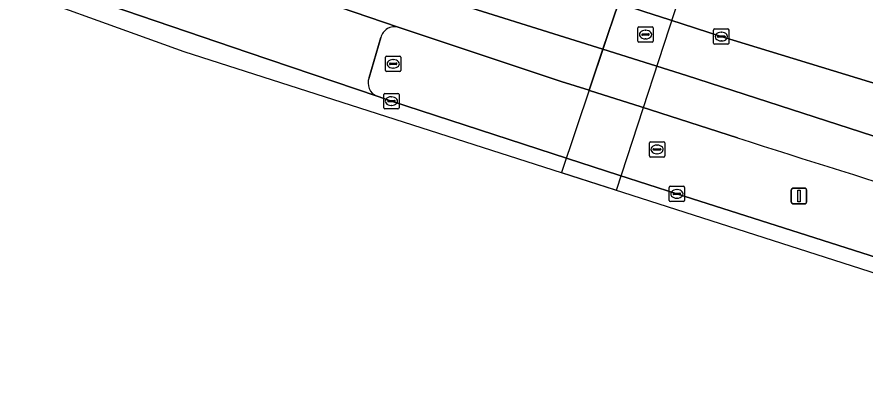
# Model space of a CAD drawing. Extents: x 160349 to 161355, y 381727 to 382854.
# Drawn here: x 160835.5 to 160890.7, y 381799.3 to 381823 of the extents above; entities that cross this region are included whole.
import ezdxf

# ---------------------------------------------------------------- set-up
doc = ezdxf.new("R2010")
doc.units = 0
for name, color, linetype in [('IMGEO_Berm_groen', 7, 'Continuous'), ('IMGEO_Fietspad_gesloten', 7, 'Continuous'), ('IMGEO_Kolk', 7, 'Continuous'), ('IMGEO_Lichtmast', 7, 'Continuous'), ('IMGEO_Rijbaan_lokaal_open', 7, 'Continuous'), ('IMGEO_Rijbaan_regionaal_gesloten', 7, 'Continuous'), ('IMGEO_Rioolput', 7, 'Continuous'), ('IMGEO_Tunneldeel', 7, 'Continuous')]:
    doc.layers.add(name, color=color, linetype=linetype)

msp = doc.modelspace()

# ---------------------------------------------------------------- linework, layer by layer
at = {"layer": 'IMGEO_Berm_groen'}
for points in [[(160874.61, 381823.892), (160876.277, 381823.35), (160877.954, 381822.806), (160879.633, 381822.264), (160881.312, 381821.723), (160911.049, 381812.628), (160911.199, 381812.582), (160912.006, 381812.335), (160916.52, 381810.954), (160917.099, 381813.02), (160912.664, 381814.345), (160912.778, 381814.826), (160913.119, 381814.723), (160915.846, 381820.469), (160917.908, 381825.573), (160919.024, 381830.373), (160921.221, 381836.997), (160921.385, 381838.108), (160921.14, 381838.181), (160921.275, 381838.582), (160921.347, 381838.81), (160920.416, 381839.11), (160919.146, 381839.478)], [(160882.359, 381815.135), (160876.097, 381817.14), (160872.741, 381818.214), (160872.706, 381818.225), (160870.879, 381818.81), (160860.286, 381822.338)], [(160859.146, 381821.662), (160858.379, 381819.052)], [(160858.899, 381817.836), (160859.834, 381817.52), (160871.295, 381813.795), (160874.644, 381812.707), (160878.421, 381811.48), (160886.388, 381808.942), (160896.106, 381805.852), (160905.633, 381802.923), (160907.798, 381802.262), (160908.624, 381802.01), (160913.589, 381800.492), (160914.56, 381803.958), (160914.885, 381805.118), (160912.495, 381805.827), (160910.107, 381806.539), (160909.698, 381806.662), (160909.288, 381806.785)]]:
    msp.add_lwpolyline(points, dxfattribs=at)
for centre, radius, start, end in [((160860.044, 381821.447), 0.924, 74.8224, 166.512), ((160859.26, 381818.71), 0.945, 158.7756, 247.5306), ((161342.028, 383249.984), 1506.681, 252.236579, 253.308745)]:
    msp.add_arc(centre, radius, start, end, dxfattribs=at)
at = {"layer": 'IMGEO_Fietspad_gesloten'}
msp.add_lwpolyline([(160874.482, 381811.726), (160878.971, 381825.517), (160875.539, 381826.657), (160870.907, 381812.872)], close=True, dxfattribs=at)
at = {"layer": 'IMGEO_Kolk'}
for p, q in [((160880.811, 381821.297), (160880.811, 381822.149)), ((160880.886, 381822.223), (160881.738, 381822.223)), ((160881.07, 381821.717), (160881.07, 381821.729)), ((160881.508, 381821.68), (160881.11, 381821.68)), ((160881.113, 381821.766), (160881.511, 381821.766)), ((160881.299, 381822.003), (160881.324, 381822.003)), ((160881.554, 381821.729), (160881.554, 381821.717)), ((160881.812, 381822.149), (160881.812, 381821.297)), ((160881.738, 381821.223), (160880.886, 381821.223)), ((160881.322, 381821.443), (160881.297, 381821.443)), ((160859.333, 381817.095), (160859.333, 381817.947)), ((160859.408, 381818.021), (160860.26, 381818.021)), ((160860.334, 381817.947), (160860.334, 381817.095)), ((160859.592, 381817.515), (160859.592, 381817.527)), ((160860.03, 381817.478), (160859.632, 381817.478)), ((160859.635, 381817.564), (160860.033, 381817.564)), ((160859.821, 381817.801), (160859.846, 381817.801)), ((160860.076, 381817.527), (160860.076, 381817.515)), ((160860.26, 381817.021), (160859.408, 381817.021)), ((160859.844, 381817.241), (160859.819, 381817.241)), ((160877.921, 381811.056), (160877.921, 381811.908)), ((160877.996, 381811.982), (160878.848, 381811.982)), ((160878.409, 381811.762), (160878.434, 381811.762)), ((160878.922, 381811.908), (160878.922, 381811.056)), ((160878.18, 381811.476), (160878.18, 381811.488)), ((160878.618, 381811.439), (160878.22, 381811.439)), ((160878.223, 381811.525), (160878.621, 381811.525)), ((160878.432, 381811.202), (160878.407, 381811.202)), ((160878.664, 381811.488), (160878.664, 381811.476)), ((160878.848, 381810.982), (160877.996, 381810.982))]:
    msp.add_line(p, q, dxfattribs=at)
for points in [[(160880.811, 381821.297), (160880.811, 381822.149)], [(160880.886, 381822.223), (160881.738, 381822.223)], [(160881.812, 381822.149), (160881.812, 381821.297)], [(160881.738, 381821.223), (160880.886, 381821.223)], [(160859.333, 381817.095), (160859.333, 381817.947)], [(160859.408, 381818.021), (160860.26, 381818.021)], [(160860.334, 381817.947), (160860.334, 381817.095)], [(160860.26, 381817.021), (160859.408, 381817.021)], [(160877.921, 381811.056), (160877.921, 381811.908)], [(160877.996, 381811.982), (160878.848, 381811.982)], [(160878.922, 381811.908), (160878.922, 381811.056)], [(160878.848, 381810.982), (160877.996, 381810.982)]]:
    msp.add_lwpolyline(points, dxfattribs=at)
for centre, radius, start, end in [((160880.888, 381822.147), 0.0765, 91.552, 178.448), ((160880.888, 381822.147), 0.0765, 91.552, 178.448), ((160881.11, 381821.726), 0.0403, 85.8775, 175.7526), ((160881.107, 381821.716), 0.0366, 178.938, 274.7102), ((160881.511, 381821.723), 0.043, 264.8664, 352.4533), ((160881.515, 381821.728), 0.0386, 1.7309, 96.639), ((160881.736, 381822.147), 0.0765, 1.552, 88.448), ((160881.736, 381822.147), 0.0765, 1.552, 88.448), ((160880.888, 381821.299), 0.0765, 181.552, 268.448), ((160880.888, 381821.299), 0.0765, 181.552, 268.448), ((160881.736, 381821.299), 0.0765, 271.552, 358.448), ((160881.736, 381821.299), 0.0765, 271.552, 358.448), ((160859.41, 381817.945), 0.0765, 91.552, 178.448), ((160859.41, 381817.945), 0.0765, 91.552, 178.448), ((160860.258, 381817.945), 0.0765, 1.552, 88.448), ((160860.258, 381817.945), 0.0765, 1.552, 88.448), ((160859.632, 381817.524), 0.0403, 85.8775, 175.7526), ((160859.629, 381817.514), 0.0366, 178.938, 274.7102), ((160860.033, 381817.521), 0.043, 264.8664, 352.4533), ((160860.037, 381817.526), 0.0386, 1.7309, 96.639), ((160859.41, 381817.097), 0.0765, 181.552, 268.448), ((160859.41, 381817.097), 0.0765, 181.552, 268.448), ((160860.258, 381817.097), 0.0765, 271.552, 358.448), ((160860.258, 381817.097), 0.0765, 271.552, 358.448), ((160877.998, 381811.906), 0.0765, 91.552, 178.448), ((160877.998, 381811.906), 0.0765, 91.552, 178.448), ((160878.846, 381811.906), 0.0765, 1.552, 88.448), ((160878.846, 381811.906), 0.0765, 1.552, 88.448), ((160878.22, 381811.485), 0.0403, 85.8775, 175.7526), ((160878.217, 381811.475), 0.0366, 178.938, 274.7102), ((160878.621, 381811.482), 0.043, 264.8664, 352.4533), ((160878.625, 381811.487), 0.0386, 1.7309, 96.639), ((160877.998, 381811.058), 0.0765, 181.552, 268.448), ((160877.998, 381811.058), 0.0765, 181.552, 268.448), ((160878.846, 381811.058), 0.0765, 271.552, 358.448), ((160878.846, 381811.058), 0.0765, 271.552, 358.448)]:
    msp.add_arc(centre, radius, start, end, dxfattribs=at)
for centre, major_axis, ratio, start_param, end_param in [((160881.298, 381821.723), (-0.387, 0.002), 0.722429, 4.712389, 7.853982), ((160881.323, 381821.723), (-0.39, 0.002), 0.717154, 1.570796, 4.712389), ((160859.82, 381817.521), (-0.387, 0.002), 0.722429, 4.712389, 7.853982), ((160859.845, 381817.521), (-0.39, 0.002), 0.717154, 1.570796, 4.712389), ((160878.408, 381811.482), (-0.387, 0.002), 0.722429, 4.712389, 7.853982), ((160878.433, 381811.482), (-0.39, 0.002), 0.717154, 1.570796, 4.712389)]:
    msp.add_ellipse(centre, major_axis=major_axis, ratio=ratio, start_param=start_param, end_param=end_param, dxfattribs=at)
at = {"layer": 'IMGEO_Lichtmast'}
for p, q in [((160885.87, 381810.944), (160885.87, 381811.744)), ((160885.87, 381811.744), (160885.87, 381810.944)), ((160885.97, 381811.844), (160886.76, 381811.844)), ((160886.76, 381811.844), (160885.97, 381811.844)), ((160886.86, 381811.744), (160886.86, 381810.944)), ((160886.86, 381810.944), (160886.86, 381811.744)), ((160886.76, 381810.844), (160885.97, 381810.844)), ((160885.97, 381810.844), (160886.76, 381810.844))]:
    msp.add_line(p, q, dxfattribs=at)
msp.add_lwpolyline([(160886.29, 381811.719), (160886.44, 381811.719), (160886.44, 381810.969), (160886.29, 381810.969), (160886.29, 381811.719)], dxfattribs=at)
for centre, start, end in [((160885.97, 381811.744), 90, 180), ((160885.97, 381811.744), 90, 180), ((160886.76, 381811.744), 0, 90), ((160886.76, 381811.744), 360, 90), ((160885.97, 381810.944), 180, 270), ((160885.97, 381810.944), 180, 270), ((160886.76, 381810.944), 270, 0), ((160886.76, 381810.944), 270, 0)]:
    msp.add_arc(centre, 0.1, start, end, dxfattribs=at)
at = {"layer": 'IMGEO_Rijbaan_lokaal_open'}
for points in [[(160860.286, 381822.338), (160842.005, 381828.58)], [(160840.502, 381824.088), (160850.505, 381820.686), (160858.899, 381817.836)], [(160858.379, 381819.052), (160859.146, 381821.662)]]:
    msp.add_lwpolyline(points, dxfattribs=at)
for centre, radius, start, end in [((160860.044, 381821.447), 0.924, 74.8224, 166.512), ((160859.26, 381818.71), 0.945, 158.7756, 247.5306)]:
    msp.add_arc(centre, radius, start, end, dxfattribs=at)
at = {"layer": 'IMGEO_Rijbaan_regionaal_gesloten'}
for points in [[(160719.115, 381882.137), (160697.175, 381891.554), (160673.041, 381902.206), (160671.637, 381899.009), (160685.357, 381892.83), (160720.869, 381877.388), (160759.412, 381861.851), (160785.928, 381851.241), (160815.758, 381840.347), (160850.039, 381828.315), (160873.607, 381820.906), (160874.61, 381823.892)], [(160667.129, 381888.836), (160746.553, 381856.74), (160805.485, 381835.484), (160846.322, 381820.755), (160913.254, 381799.295)], [(160896.106, 381805.852), (160886.388, 381808.942), (160878.421, 381811.48), (160874.644, 381812.707), (160871.295, 381813.795), (160859.834, 381817.52), (160858.899, 381817.836), (160850.505, 381820.686), (160840.502, 381824.088), (160840.114, 381824.221), (160830.906, 381827.437), (160821.668, 381830.691), (160815.791, 381832.832), (160807.772, 381835.736), (160801.399, 381838.066), (160791.783, 381841.583)], [(160879.042, 381819.185), (160873.607, 381820.906), (160872.706, 381818.225), (160872.741, 381818.214), (160876.097, 381817.14), (160882.359, 381815.135)], [(160909.288, 381806.785), (160909.698, 381806.662), (160910.107, 381806.539), (160912.495, 381805.827), (160914.885, 381805.118), (160915.556, 381807.512), (160910.871, 381808.871), (160879.042, 381819.185)]]:
    msp.add_lwpolyline(points, dxfattribs=at)
for points in [[(160759.412, 381861.851), (160720.869, 381877.388), (160685.357, 381892.83), (160671.637, 381899.009), (160670.634, 381896.725), (160699.138, 381884.208), (160716.646, 381876.715), (160736.019, 381868.541), (160758.326, 381859.56), (160788.426, 381847.889), (160803.788, 381842.174), (160824.057, 381834.87), (160842.005, 381828.58), (160860.286, 381822.338), (160870.879, 381818.81), (160872.706, 381818.225), (160873.607, 381820.906), (160850.039, 381828.315), (160815.758, 381840.347), (160785.928, 381851.241)], [(160881.312, 381821.723), (160879.633, 381822.264), (160877.954, 381822.806), (160876.277, 381823.35), (160874.61, 381823.892), (160873.607, 381820.906), (160879.042, 381819.185), (160910.871, 381808.871), (160915.556, 381807.512), (160916.52, 381810.954), (160912.006, 381812.335), (160911.199, 381812.582), (160911.049, 381812.628)]]:
    msp.add_lwpolyline(points, close=True, dxfattribs=at)
msp.add_arc((161342.028, 383249.984), 1506.681, 252.236579, 253.308745, dxfattribs=at)
at = {"layer": 'IMGEO_Rioolput'}
for p, q in [((160875.877, 381821.432), (160875.877, 381822.284)), ((160875.952, 381822.358), (160876.804, 381822.358)), ((160876.878, 381822.284), (160876.878, 381821.432)), ((160876.136, 381821.852), (160876.136, 381821.864)), ((160876.574, 381821.815), (160876.176, 381821.815)), ((160876.179, 381821.901), (160876.577, 381821.901)), ((160876.365, 381822.138), (160876.39, 381822.138)), ((160876.62, 381821.864), (160876.62, 381821.852)), ((160876.804, 381821.358), (160875.952, 381821.358)), ((160876.388, 381821.578), (160876.363, 381821.578)), ((160859.45, 381819.524), (160859.45, 381820.376)), ((160859.525, 381820.45), (160860.377, 381820.45)), ((160859.938, 381820.23), (160859.963, 381820.23)), ((160860.451, 381820.376), (160860.451, 381819.524)), ((160859.709, 381819.944), (160859.709, 381819.956)), ((160860.147, 381819.907), (160859.749, 381819.907)), ((160859.752, 381819.993), (160860.15, 381819.993)), ((160859.961, 381819.67), (160859.936, 381819.67)), ((160860.193, 381819.956), (160860.193, 381819.944)), ((160860.377, 381819.45), (160859.525, 381819.45)), ((160876.627, 381813.952), (160876.627, 381814.804)), ((160876.702, 381814.878), (160877.554, 381814.878)), ((160877.115, 381814.658), (160877.14, 381814.658)), ((160877.628, 381814.804), (160877.628, 381813.952)), ((160876.886, 381814.372), (160876.886, 381814.384)), ((160877.324, 381814.335), (160876.926, 381814.335)), ((160876.929, 381814.421), (160877.327, 381814.421)), ((160877.138, 381814.098), (160877.113, 381814.098)), ((160877.37, 381814.384), (160877.37, 381814.372)), ((160877.554, 381813.878), (160876.702, 381813.878))]:
    msp.add_line(p, q, dxfattribs=at)
for points in [[(160875.877, 381821.432), (160875.877, 381822.284)], [(160875.952, 381822.358), (160876.804, 381822.358)], [(160876.878, 381822.284), (160876.878, 381821.432)], [(160876.804, 381821.358), (160875.952, 381821.358)], [(160859.45, 381819.524), (160859.45, 381820.376)], [(160859.525, 381820.45), (160860.377, 381820.45)], [(160860.451, 381820.376), (160860.451, 381819.524)], [(160860.377, 381819.45), (160859.525, 381819.45)], [(160876.627, 381813.952), (160876.627, 381814.804)], [(160876.702, 381814.878), (160877.554, 381814.878)], [(160877.628, 381814.804), (160877.628, 381813.952)], [(160877.554, 381813.878), (160876.702, 381813.878)]]:
    msp.add_lwpolyline(points, dxfattribs=at)
for centre, radius, start, end in [((160875.954, 381822.282), 0.0765, 91.552, 178.448), ((160875.954, 381822.282), 0.0765, 91.552, 178.448), ((160876.802, 381822.282), 0.0765, 1.552, 88.448), ((160876.802, 381822.282), 0.0765, 1.552, 88.448), ((160876.176, 381821.861), 0.0403, 85.8775, 175.7526), ((160876.173, 381821.851), 0.0366, 178.938, 274.7102), ((160876.577, 381821.858), 0.043, 264.8664, 352.4533), ((160876.581, 381821.863), 0.0386, 1.7309, 96.639), ((160875.954, 381821.434), 0.0765, 181.552, 268.448), ((160875.954, 381821.434), 0.0765, 181.552, 268.448), ((160876.802, 381821.434), 0.0765, 271.552, 358.448), ((160876.802, 381821.434), 0.0765, 271.552, 358.448), ((160859.527, 381820.374), 0.0765, 91.552, 178.448), ((160859.527, 381820.374), 0.0765, 91.552, 178.448), ((160860.375, 381820.374), 0.0765, 1.552, 88.448), ((160860.375, 381820.374), 0.0765, 1.552, 88.448), ((160859.527, 381819.526), 0.0765, 181.552, 268.448), ((160859.527, 381819.526), 0.0765, 181.552, 268.448), ((160859.749, 381819.953), 0.0403, 85.8775, 175.7526), ((160859.746, 381819.943), 0.0366, 178.938, 274.7102), ((160860.15, 381819.95), 0.043, 264.8664, 352.4533), ((160860.154, 381819.955), 0.0386, 1.7309, 96.639), ((160860.375, 381819.526), 0.0765, 271.552, 358.448), ((160860.375, 381819.526), 0.0765, 271.552, 358.448), ((160876.704, 381814.802), 0.0765, 91.552, 178.448), ((160876.704, 381814.802), 0.0765, 91.552, 178.448), ((160877.552, 381814.802), 0.0765, 1.552, 88.448), ((160877.552, 381814.802), 0.0765, 1.552, 88.448), ((160876.704, 381813.954), 0.0765, 181.552, 268.448), ((160876.704, 381813.954), 0.0765, 181.552, 268.448), ((160876.926, 381814.381), 0.0403, 85.8775, 175.7526), ((160876.923, 381814.371), 0.0366, 178.938, 274.7102), ((160877.327, 381814.378), 0.043, 264.8664, 352.4533), ((160877.331, 381814.383), 0.0386, 1.7309, 96.639), ((160877.552, 381813.954), 0.0765, 271.552, 358.448), ((160877.552, 381813.954), 0.0765, 271.552, 358.448)]:
    msp.add_arc(centre, radius, start, end, dxfattribs=at)
for centre, major_axis, ratio, start_param, end_param in [((160876.364, 381821.858), (-0.387, 0.002), 0.722429, 4.712389, 7.853982), ((160876.389, 381821.858), (-0.39, 0.002), 0.717154, 1.570796, 4.712389), ((160859.937, 381819.95), (-0.387, 0.002), 0.722429, 4.712389, 7.853982), ((160859.962, 381819.95), (-0.39, 0.002), 0.717154, 1.570796, 4.712389), ((160877.114, 381814.378), (-0.387, 0.002), 0.722429, 4.712389, 7.853982), ((160877.139, 381814.378), (-0.39, 0.002), 0.717154, 1.570796, 4.712389)]:
    msp.add_ellipse(centre, major_axis=major_axis, ratio=ratio, start_param=start_param, end_param=end_param, dxfattribs=at)
at = {"layer": 'IMGEO_Tunneldeel'}
msp.add_lwpolyline([(160874.482, 381811.726), (160878.971, 381825.517), (160875.539, 381826.657), (160870.907, 381812.872)], close=True, dxfattribs=at)

doc.saveas('drawing.dxf')
